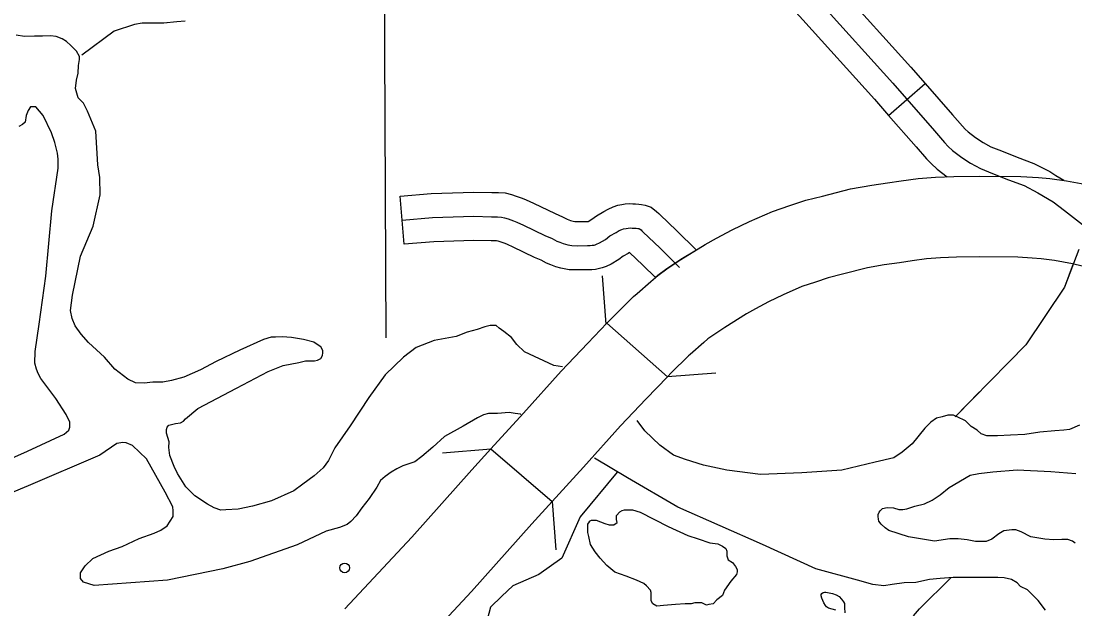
# Model space of a CAD drawing. Extents: x 1084508 to 1142749, y 1057638 to 1093403.
# Drawn here: x 1116121 to 1117145, y 1062492 to 1063064 of the extents above; entities that cross this region are included whole.
import ezdxf

# ---------------------------------------------------------------- set-up
doc = ezdxf.new("R2010")
doc.units = 0
for name, color, linetype in [('Level 15', 7, 'Continuous'), ('Level 31', 7, 'Continuous'), ('Level 32', 7, 'Continuous'), ('Level 35', 7, 'Continuous'), ('Level 37', 7, 'Continuous'), ('Level 4', 7, 'Continuous'), ('Level 43', 7, 'Continuous'), ('Level 47', 7, 'Continuous'), ('Level 56', 7, 'Continuous')]:
    doc.layers.add(name, color=color, linetype=linetype)

msp = doc.modelspace()

# ---------------------------------------------------------------- linework, layer by layer
at = {"layer": 'Level 15'}
for p, q in [((1116748.7, 1062717.6), (1116690, 1062769.8)), ((1116577.2, 1062647.5), (1116636.7, 1062596.4))]:
    msp.add_line(p, q, dxfattribs=at)
for points in [[(1116719.2, 1062798.6), (1116732.6, 1062810.3), (1116739.4, 1062816.1), (1116748.2, 1062822.5), (1116761.9, 1062831.7), (1116785.3, 1062846.2), (1116796.3, 1062852.6), (1116811.6, 1062860.6), (1116828.4, 1062868.6), (1116850.7, 1062878.5), (1116867.7, 1062884.2), (1116883.2, 1062889.3), (1116899.3, 1062893.4), (1116926.6, 1062900.4), (1116947.2, 1062903.9), (1116962.5, 1062906.1), (1116975.7, 1062908.1), (1116992.3, 1062910.3), (1117009, 1062911.6), (1117027, 1062912.5), (1117051.6, 1062912.7), (1117092, 1062912.4), (1117109.2, 1062911.3), (1117120.3, 1062910.3), (1117136.3, 1062908.3), (1117161.3, 1062903.7)], [(1117142.2, 1062827.6), (1117124.6, 1062830.7), (1117111.8, 1062832.3), (1117103.1, 1062833.1), (1117089.2, 1062833.9), (1117051.7, 1062834.3), (1117029.4, 1062834.1), (1117014.1, 1062833.2), (1117000.3, 1062832.2), (1116986.6, 1062830.4), (1116974, 1062828.5), (1116959.3, 1062826.4), (1116943, 1062823.6), (1116918.8, 1062817.4), (1116905, 1062813.9), (1116892.4, 1062809.8), (1116879.2, 1062805.3), (1116861.2, 1062797.3), (1116846.8, 1062790.4), (1116834.2, 1062783.8), (1116825.6, 1062778.9), (1116804.5, 1062765.7), (1116792.9, 1062757.9), (1116788, 1062754.5), (1116784.1, 1062751.1), (1116770.8, 1062739.5)], [(1117999.8, 1062471), (1117982.1, 1062475), (1117961.1, 1062481.2), (1117937.3, 1062489.1), (1117901, 1062502.9), (1117874.2, 1062514.7), (1117839.7, 1062530.4), (1117796.4, 1062549.2), (1117748.1, 1062570.8), (1117707.1, 1062589.2), (1117667.8, 1062607), (1117621.7, 1062627.4), (1117567.1, 1062650.1), (1117534.1, 1062663.7), (1117475.4, 1062690.5), (1117439, 1062706.1), (1117384.5, 1062730.4), (1117331.2, 1062755.2), (1117281.1, 1062776.9), (1117235.7, 1062796), (1117212.2, 1062805.4), (1117183.1, 1062815.7), (1117160.9, 1062822.9), (1117142.2, 1062827.6)], [(1116690, 1062769.8), (1116696.5, 1062776.5), (1116715.7, 1062795.6), (1116719.2, 1062798.6)], [(1116690, 1062769.8), (1116671.4, 1062750.4), (1116645.6, 1062723.1), (1116608.9, 1062682.4), (1116577.2, 1062647.5)], [(1116770.8, 1062739.5), (1116769.2, 1062738), (1116752.4, 1062721.5), (1116748.7, 1062717.6)], [(1116748.7, 1062717.6), (1116728.2, 1062696.3), (1116703.2, 1062669.9), (1116667.1, 1062629.8), (1116636.7, 1062596.4)], [(1116435.5, 1062492), (1116500.4, 1062561.8), (1116558.6, 1062627.1), (1116577.2, 1062647.5)], [(1116636.7, 1062596.4), (1116617, 1062574.6), (1116558.5, 1062509), (1116493, 1062438.6)]]:
    msp.add_lwpolyline(points, dxfattribs=at)
at = {"layer": 'Level 31'}
for p, q in [((1116493.1, 1062846.5), (1116489.2, 1062893.4)), ((1116657, 1062869), (1116657, 1062869))]:
    msp.add_line(p, q, dxfattribs=at)
for points in [[(1116489.2, 1062893.4), (1116519.2, 1062895.9), (1116560.6, 1062897.2), (1116578, 1062896.8), (1116584.5, 1062896.8), (1116591.1, 1062896.4), (1116597.1, 1062895), (1116601.8, 1062893.4), (1116607.5, 1062891.3), (1116611.6, 1062889.8), (1116618.7, 1062886.5), (1116639.7, 1062876.5), (1116646.9, 1062873.2), (1116651.2, 1062871), (1116652.8, 1062870.3), (1116654.5, 1062869.7), (1116657, 1062869)], [(1116657, 1062869), (1116657, 1062869), (1116658.7, 1062868.7), (1116661.6, 1062868.6), (1116670.6, 1062868.7), (1116671.6, 1062868.7), (1116675.4, 1062870.9), (1116679.7, 1062874.2), (1116687.1, 1062878.5), (1116691.2, 1062880.8), (1116695.9, 1062882.9), (1116700.4, 1062884.4), (1116704.4, 1062885.1), (1116707.7, 1062885.7), (1116712.2, 1062886), (1116715.1, 1062885.9), (1116717.7, 1062885.9), (1116720.9, 1062885.5), (1116723.6, 1062885.2), (1116727.1, 1062884.5), (1116732.9, 1062882.5), (1116738.2, 1062878.5), (1116740.5, 1062876.4), (1116741.7, 1062875.1), (1116757.6, 1062859.9), (1116776.8, 1062840.9)], [(1116491.1, 1062869.9), (1116520.6, 1062872.4), (1116560.7, 1062873.7), (1116577.8, 1062873.3), (1116583.7, 1062873.3), (1116587.7, 1062873), (1116590.6, 1062872.3), (1116594, 1062871.2), (1116599.2, 1062869.3), (1116602.5, 1062868), (1116608.8, 1062865.2), (1116629.7, 1062855.2), (1116636.6, 1062852), (1116641.2, 1062849.6), (1116644.1, 1062848.4), (1116647.5, 1062847.2), (1116651.9, 1062846), (1116656, 1062845.3), (1116661.2, 1062845.1), (1116671.2, 1062845.2), (1116673.7, 1062845.3), (1116675.7, 1062845.5), (1116677.6, 1062845.8), (1116678.6, 1062846.1), (1116679.9, 1062846.5), (1116682.7, 1062848), (1116688.5, 1062851.3), (1116692.7, 1062854.6), (1116698.8, 1062858), (1116701.9, 1062859.8), (1116704.4, 1062860.9), (1116706.1, 1062861.5), (1116708.8, 1062862), (1116710.6, 1062862.3), (1116712.4, 1062862.4), (1116714.6, 1062862.3), (1116716.4, 1062862.3), (1116718.2, 1062862.1), (1116719.9, 1062861.9), (1116720.9, 1062861.7), (1116721.7, 1062861.4), (1116723.1, 1062860.4), (1116724, 1062859.5), (1116725.3, 1062858.3), (1116741.2, 1062843.1), (1116760.5, 1062823.9)], [(1116645.3, 1062823.4), (1116640.4, 1062824.7), (1116635.5, 1062826.5), (1116631.2, 1062828.3), (1116626.2, 1062830.9), (1116619.7, 1062833.8), (1116598.8, 1062843.8), (1116593.4, 1062846.3), (1116591, 1062847.2), (1116586.1, 1062849), (1116584.2, 1062849.6), (1116582.8, 1062849.7), (1116577.5, 1062849.7), (1116560.8, 1062850.1), (1116521.9, 1062848.9), (1116493.1, 1062846.5)], [(1116737, 1062814.1), (1116724.7, 1062826.2), (1116712, 1062838.4), (1116710.5, 1062837.6), (1116705.8, 1062834.9), (1116701.6, 1062831.7), (1116694, 1062827.3), (1116689.2, 1062824.8), (1116685.3, 1062823.5), (1116682.6, 1062822.8), (1116679, 1062822.1), (1116675.3, 1062821.8), (1116671.8, 1062821.6), (1116660.9, 1062821.5), (1116653.4, 1062821.8), (1116646.9, 1062823), (1116645.3, 1062823.4)], [(1116776.8, 1062840.9), (1116761.9, 1062831.7), (1116748.2, 1062822.5), (1116739.4, 1062816.1), (1116737, 1062814.1)]]:
    msp.add_lwpolyline(points, dxfattribs=at)
at = {"layer": 'Level 32'}
msp.add_line((1116963.6, 1062971.8), (1116999.1, 1063002.7), dxfattribs=at)
for points in [[(1116741.8, 1063254.9), (1116761.6, 1063233.1), (1116795, 1063195.4), (1116820.4, 1063167.4), (1116836.7, 1063148.6), (1116897.9, 1063080.3), (1116967.6, 1063003.1), (1117008, 1062956.7), (1117017.9, 1062945.4), (1117021.4, 1062941.7), (1117025.7, 1062937.7), (1117034.6, 1062930.9), (1117043.2, 1062925.4), (1117052.8, 1062920.1), (1117064.5, 1062915.4), (1117079.9, 1062909.3), (1117095.1, 1062903.5), (1117108.6, 1062896.5), (1117123.3, 1062887.7), (1117134.3, 1062879.4), (1117151.8, 1062865.6)], [(1116888.2, 1063126.4), (1116915.4, 1063096), (1116985.2, 1063018.7), (1116999.1, 1063002.7)], [(1116853.2, 1063094.9), (1116880.4, 1063064.6), (1116949.9, 1062987.5), (1116963.6, 1062971.8)], [(1116999.1, 1063002.7), (1117025.7, 1062972.2), (1117035.3, 1062961.2), (1117037.9, 1062958.4), (1117040.8, 1062955.8), (1117048.1, 1062950.2), (1117055.3, 1062945.6), (1117062.9, 1062941.4), (1117073.2, 1062937.3), (1117088.5, 1062931.3), (1117104.7, 1062925), (1117120.1, 1062917.1), (1117126, 1062913.5)], [(1116963.6, 1062971.8), (1116990.2, 1062941.1), (1117000.4, 1062929.6), (1117004.8, 1062924.9), (1117010.7, 1062919.6), (1117020.4, 1062912.2)], [(1117126, 1062913.5), (1117133.9, 1062908.8)]]:
    msp.add_lwpolyline(points, dxfattribs=at)
at = {"layer": 'Level 35'}
for points in [[(1116177.6, 1063029), (1116174.8, 1063034.3), (1116169.1, 1063039.9), (1116164.9, 1063043.5), (1116160.7, 1063046.3), (1116155.1, 1063048.4), (1116149.4, 1063049.1), (1116141.7, 1063048.7), (1116134, 1063048.7), (1116124.1, 1063048.4), (1116116, 1063049.8)], [(1116375.3, 1062728.5), (1116390.8, 1062731.6), (1116397.1, 1062733.1), (1116403.4, 1062733.1), (1116405.9, 1062733.1), (1116408.7, 1062733.8), (1116411.9, 1062735.5), (1116413.6, 1062738.3), (1116414, 1062741.1), (1116414, 1062743.3), (1116412.2, 1062746.8), (1116406.6, 1062750.3), (1116405.2, 1062751.4), (1116395.3, 1062753.8), (1116383.7, 1062755.9), (1116374.6, 1062756.6), (1116367.9, 1062756.3), (1116363.7, 1062756.3), (1116356.3, 1062753.8), (1116333.4, 1062743.6), (1116310.5, 1062732.4), (1116295.1, 1062724.6), (1116278.9, 1062717.2), (1116266.9, 1062714.1), (1116258.5, 1062712.6), (1116249, 1062712.3), (1116240.5, 1062711.6), (1116232.1, 1062711.9), (1116224.7, 1062715.5), (1116212, 1062725), (1116201.8, 1062736.6), (1116186.4, 1062751), (1116179.3, 1062759.1), (1116173.4, 1062767.2), (1116170.5, 1062774.2), (1116168.8, 1062782), (1116170.9, 1062797.1), (1116178.6, 1062835.1), (1116190.9, 1062864), (1116197.6, 1062894.6), (1116197.3, 1062911.5), (1116195.5, 1062923.8), (1116193.4, 1062956.5), (1116185.3, 1062975.9), (1116181.4, 1062983.6), (1116176.2, 1062988.9), (1116173.7, 1062998.1), (1116174.8, 1063006.2), (1116176.2, 1063012.8), (1116176.5, 1063020.2), (1116177.6, 1063026.2), (1116177.6, 1063029)], [(1116041.2, 1062607), (1116127.2, 1062645.4), (1116162.8, 1062662), (1116167.1, 1062665.9), (1116168.3, 1062668.6), (1116168.3, 1062673.6), (1116164.8, 1062681), (1116154.7, 1062696.5), (1116140, 1062715.9), (1116137.3, 1062720.9), (1116135.7, 1062725.2), (1116134.2, 1062731), (1116134.6, 1062742.2), (1116138.4, 1062769), (1116145, 1062815.5), (1116150.8, 1062879), (1116157, 1062920.5), (1116157, 1062929.4), (1116156.3, 1062935.2), (1116153.5, 1062945.3), (1116150.4, 1062955), (1116142.4, 1062971.8), (1116135.3, 1062980), (1116133, 1062980), (1116130, 1062980), (1116127.6, 1062976.5), (1116125.9, 1062971.8), (1116124.7, 1062965.3), (1116122.3, 1062962.9), (1116118.8, 1062961.1)], [(1116638.3, 1062728.8), (1116609.9, 1062741.9), (1116602.5, 1062749.2), (1116597.3, 1062755.9), (1116589.9, 1062761.6), (1116585.3, 1062765.1), (1116582.5, 1062767.5), (1116576.5, 1062767.5), (1116571.2, 1062766.1), (1116563.8, 1062763.7), (1116554.3, 1062760.9), (1116543.4, 1062757), (1116522, 1062752.8), (1116504.7, 1062746.1), (1116492.4, 1062736.9), (1116474.5, 1062719.7), (1116458.6, 1062697.5), (1116440.4, 1062670.1), (1116425.6, 1062648.6), (1116419.6, 1062636.3), (1116414.3, 1062629.2), (1116405.5, 1062621.5), (1116394.6, 1062613.4), (1116385.8, 1062606.7), (1116364, 1062597.2), (1116345.7, 1062591.9), (1116331.7, 1062589.1), (1116319.7, 1062588.4), (1116314.8, 1062588.1), (1116308.4, 1062590.2), (1116302.1, 1062593.7), (1116289.8, 1062602.1), (1116281, 1062610.6), (1116272.9, 1062623.6), (1116269.7, 1062630.6), (1116265.2, 1062641.2), (1116264.5, 1062648.9), (1116264.8, 1062654.6), (1116262, 1062663), (1116262, 1062666.5), (1116262.7, 1062668.7), (1116264.5, 1062670.8), (1116270.8, 1062672.2), (1116275.7, 1062672.9), (1116278.5, 1062674.6), (1116280.6, 1062676.7), (1116292.6, 1062687), (1116330.2, 1062706.7), (1116360.9, 1062722.8), (1116375.3, 1062728.5)], [(1116646.7, 1062727.3), (1116638.3, 1062728.8)], [(1116606.4, 1062681.1), (1116606, 1062681.3), (1116600.9, 1062682.1), (1116595, 1062682.8), (1116583.6, 1062682.1), (1116579.6, 1062682.1), (1116574.8, 1062682.1), (1116570, 1062680.6), (1116564.2, 1062677.7), (1116550.2, 1062669.6), (1116532.2, 1062659.7), (1116520.8, 1062649.4), (1116510.2, 1062640.2), (1116503.2, 1062635.1), (1116491.8, 1062631), (1116485.9, 1062628.1), (1116480.4, 1062624.8), (1116474.6, 1062620.7), (1116470.1, 1062616.7), (1116466.5, 1062610.4), (1116459.1, 1062599.4), (1116451.8, 1062590.2), (1116446.3, 1062582.5), (1116441.1, 1062577), (1116437.5, 1062574.1), (1116430.1, 1062571.1), (1116417.3, 1062567.5), (1116389, 1062554.2), (1116343.1, 1062538.1), (1116316.7, 1062531.1), (1116263, 1062520.1), (1116191.9, 1062514.8), (1116181.4, 1062517.9), (1116178.7, 1062521.7), (1116178.7, 1062527.2), (1116183, 1062533.8), (1116190.7, 1062541.1), (1116206.2, 1062548.1), (1116219, 1062552.7), (1116235.7, 1062560.5), (1116250, 1062565.5), (1116256.6, 1062568.6), (1116262.8, 1062572.9), (1116268.6, 1062581.8), (1116268.6, 1062587.2), (1116268.2, 1062591.1), (1116260.8, 1062605.4), (1116242.6, 1062638), (1116229.1, 1062650.8)], [(1117149.1, 1062670.6), (1117139.4, 1062666.5), (1117133.9, 1062665.8), (1117124.9, 1062665.1), (1117110.4, 1062663.7), (1117095.8, 1062661.6), (1117082, 1062660.9), (1117069.5, 1062660.2), (1117059.1, 1062660.2), (1117053.6, 1062662.3), (1117049.5, 1062665.8), (1117043.9, 1062669.2), (1117038.4, 1062674.8), (1117030.1, 1062678.9), (1117026.6, 1062680.3), (1117021.1, 1062680.3), (1117015.5, 1062678.9), (1117010, 1062677.5), (1117004.5, 1062673.4), (1116998.9, 1062667.8), (1116986.5, 1062652.6), (1116976.8, 1062644.3), (1116968.5, 1062638.8), (1116950.5, 1062634.6), (1116918, 1062627), (1116879.2, 1062624.2), (1116839.1, 1062622.8), (1116806.5, 1062627), (1116783.7, 1062631.8), (1116766.4, 1062637.4), (1116754.6, 1062641.5), (1116741.5, 1062651.2), (1116726.9, 1062665.1), (1116719.2, 1062675.1)], [(1116229.1, 1062650.8), (1116222.9, 1062653.5), (1116219.8, 1062653.9), (1116214, 1062652.7), (1116197.3, 1062641.5), (1116127.6, 1062611.6), (1116022.2, 1062567.5)], [(1117116, 1062490.9), (1117108.8, 1062500.2), (1117098.4, 1062510.7), (1117091.8, 1062513.9), (1117088.5, 1062517.2), (1117083, 1062520.5), (1117075.9, 1062522.2), (1117069.8, 1062522.7), (1117052.8, 1062522.7), (1117040.1, 1062522.7), (1117026.4, 1062522.7), (1117013.7, 1062521.6), (1117003.3, 1062520.5), (1116990.1, 1062517.8), (1116978.6, 1062517.2), (1116967, 1062515.6), (1116958.8, 1062514.5), (1116948.3, 1062515.6), (1116933.5, 1062520), (1116892.8, 1062531), (1116841.1, 1062554.6), (1116758.7, 1062590.9), (1116709.8, 1062619.5), (1116677.9, 1062638.5)], [(1116973.5, 1062588.8), (1116977.3, 1062588.8), (1116981.4, 1062589.4), (1116989.2, 1062591.9), (1116998.6, 1062594.1), (1117005.9, 1062597.6), (1117013.7, 1062602.9), (1117022.5, 1062610.2), (1117042.9, 1062622.1), (1117051.1, 1062623.7), (1117064.9, 1062625.3), (1117088.5, 1062627.1), (1117121.1, 1062625.6), (1117145.6, 1062623.7)], [(1117144.7, 1062555.8), (1117142.2, 1062558), (1117137.8, 1062559.6), (1117131.8, 1062559.6), (1117124, 1062559.3), (1117115.2, 1062559.9), (1117101.7, 1062562.1), (1117092.2, 1062566.8), (1117087.2, 1062569), (1117083.4, 1062569), (1117080.6, 1062568.7), (1117075.6, 1062567.8), (1117070.6, 1062564.9), (1117063.7, 1062559.9), (1117058.3, 1062557.7), (1117052, 1062557.4), (1117048, 1062557.4), (1117039.8, 1062559.3), (1117031, 1062560.2), (1117023.1, 1062560.2), (1117008.1, 1062558), (1116982.9, 1062562.1), (1116963.8, 1062568.4), (1116960.3, 1062570.9), (1116956.2, 1062574.4), (1116954, 1062577.2), (1116953.7, 1062579.1), (1116953.4, 1062581.9), (1116953.4, 1062583.8), (1116954.4, 1062586), (1116955.3, 1062587.5), (1116957.8, 1062589.7), (1116962.2, 1062590.7), (1116968.2, 1062590.4), (1116973.5, 1062588.8)], [(1116912.2, 1062490.9), (1116905.2, 1062492.6), (1116903.4, 1062494), (1116902.2, 1062495.2), (1116900.8, 1062497.9), (1116898.7, 1062502.3), (1116897.9, 1062504.7), (1116897.9, 1062505.9), (1116898.7, 1062507.1), (1116900.1, 1062508.1), (1116901.2, 1062508.4), (1116902.6, 1062508.4), (1116909.2, 1062507.1), (1116912.7, 1062505.8), (1116915.5, 1062504), (1116917.9, 1062501.4), (1116919.9, 1062498.9), (1116920.6, 1062497.4), (1116920.6, 1062493.5), (1116921, 1062488.2)]]:
    msp.add_lwpolyline(points, dxfattribs=at)
msp.add_lwpolyline([(1116722.4, 1062586), (1116749.3, 1062572.2), (1116768.6, 1062563.4), (1116778.5, 1062560.1), (1116790, 1062556.3), (1116797.7, 1062555.2), (1116802.1, 1062553), (1116805.4, 1062550.8), (1116806.5, 1062548), (1116806.5, 1062543.6), (1116807.6, 1062539.8), (1116812, 1062537), (1116814.8, 1062533.2), (1116816.4, 1062530.4), (1116816.4, 1062528.2), (1116815.9, 1062525.5), (1116810.4, 1062518.9), (1116804.3, 1062510.1), (1116802.1, 1062505.2), (1116796.6, 1062500.8), (1116793.3, 1062496.9), (1116788.9, 1062496.4), (1116786.7, 1062495.8), (1116782.3, 1062498), (1116775.2, 1062498), (1116771.9, 1062496.9), (1116765.8, 1062496.9), (1116756.5, 1062496.4), (1116744.9, 1062495.3), (1116738.3, 1062494.7), (1116734.5, 1062496.9), (1116732.9, 1062499.7), (1116732.9, 1062501.9), (1116732.9, 1062505.2), (1116732.9, 1062507.9), (1116732.3, 1062510.1), (1116728.5, 1062514.5), (1116725.7, 1062516.7), (1116718.6, 1062520), (1116708.7, 1062523.8), (1116697.7, 1062527.7), (1116690, 1062534.3), (1116683.4, 1062541.4), (1116678.4, 1062547.5), (1116674, 1062554.6), (1116672.4, 1062562.3), (1116671.3, 1062566.2), (1116671.3, 1062571.7), (1116671.3, 1062574.4), (1116672.9, 1062576.6), (1116672.9, 1062577.2), (1116675.1, 1062578.3), (1116679.5, 1062578.3), (1116687.8, 1062575), (1116692.2, 1062573.9), (1116692.7, 1062573.9), (1116696.6, 1062573.9), (1116699.9, 1062576.1), (1116699.3, 1062578.8), (1116699.3, 1062582.7), (1116702.6, 1062586.5), (1116704.8, 1062587.6), (1116707, 1062588.2), (1116714.7, 1062588.2)], close=True, dxfattribs=at)
at = {"layer": 'Level 37'}
for points in [[(1116689.2, 1062768.8), (1116685.7, 1062815.7)], [(1116795.6, 1062721.1), (1116748.7, 1062717.6)], [(1116530.2, 1062643.9), (1116577.2, 1062647.5)], [(1116636.7, 1062596.4), (1116640.3, 1062549.5)]]:
    msp.add_lwpolyline(points, dxfattribs=at)
at = {"layer": 'Level 4'}
msp.add_lwpolyline([(1116472.8, 1063248.8), (1116475.3, 1062755.6)], dxfattribs=at)
at = {"layer": 'Level 43'}
for points in [[(1116280.1, 1063063.5), (1116272.2, 1063062.9), (1116259.6, 1063061.6), (1116238.4, 1063061.6), (1116231.1, 1063060.2), (1116211.2, 1063053.6), (1116180, 1063030.4)], [(1116262.1, 1063061.8), (1116259.6, 1063061.6), (1116238.4, 1063061.6), (1116231.1, 1063060.2), (1116211.2, 1063053.6), (1116180, 1063030.4)], [(1117148.4, 1062841.3), (1117134.4, 1062804.7), (1117096.9, 1062748.9), (1117028.3, 1062678.8)], [(1117143, 1062827.4), (1117134.4, 1062804.7), (1117096.9, 1062748.9), (1117080.9, 1062732.5)], [(1117051.9, 1062702.9), (1117028.3, 1062678.8)]]:
    msp.add_lwpolyline(points, dxfattribs=at)
at = {"layer": 'Level 47'}
for points in [[(1116700, 1062624.8), (1116664, 1062581.6), (1116646.1, 1062541.3), (1116623.8, 1062525.4), (1116598.6, 1062514.6), (1116587.8, 1062504.5), (1116577, 1062493.7), (1116572.1, 1062475.2)], [(1116987.6, 1062485.4), (1116993.7, 1062492.2), (1117024.2, 1062522.7)]]:
    msp.add_lwpolyline(points, dxfattribs=at)
at = {"layer": 'Level 56'}
msp.add_circle((1116435.2, 1062531.9), 4.71, dxfattribs=at)

doc.saveas('drawing.dxf')
